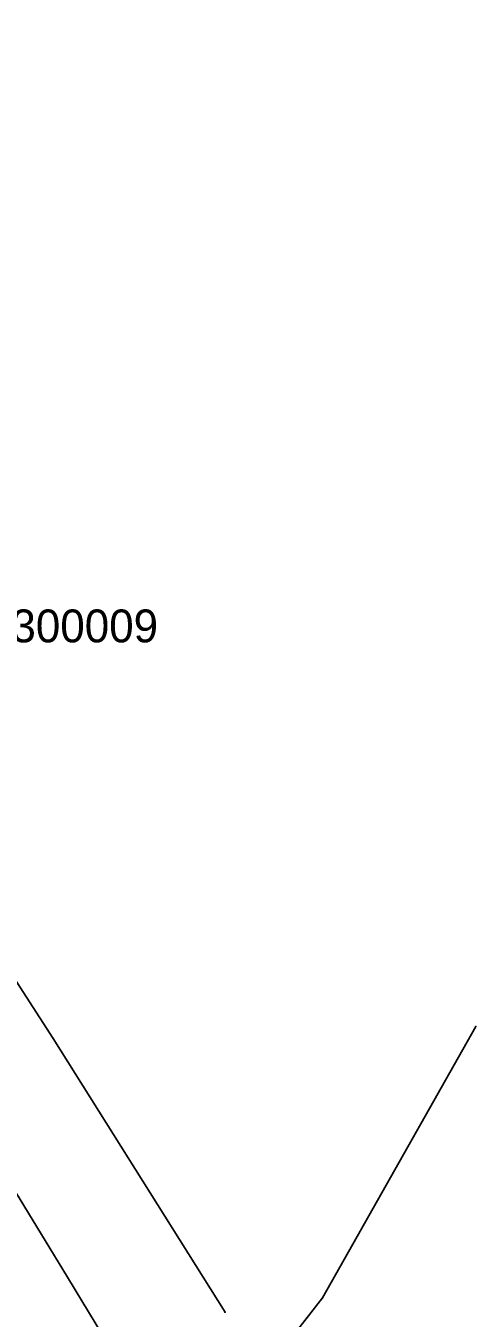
# Model space of a CAD drawing. Extents: x 954793 to 988390, y 1867850 to 1924428.
# Drawn here: x 956486.6 to 956555.1, y 1921992.4 to 1922188.9 of the extents above; entities that cross this region are included whole.
import ezdxf

# ---------------------------------------------------------------- set-up
doc = ezdxf.new("R2010")
doc.units = 0
for name, color, linetype in [('S_DITCHLINE', 7, 'Continuous'), ('S_FIBER_OPTIC_CABLE', 7, 'Continuous'), ('S_PRIMARY_CTL_ANNOT', 7, 'Continuous'), ('S_UTL_PT_SYM', 7, 'Continuous'), ('S_WATER_UTILITIES', 7, 'Continuous')]:
    doc.layers.add(name, color=color, linetype=linetype)

msp = doc.modelspace()

# ---------------------------------------------------------------- linework, layer by layer
at = {"layer": 'S_DITCHLINE'}
msp.add_lwpolyline([(956516.1, 1921951.11), (956517.66, 1921955.79), (956510.09, 1921970.29), (956501.51, 1921984.43), (956492.93, 1921998.57), (956484.34, 1922012.72), (956475.76, 1922026.86), (956467.45, 1922040.09), (956459.13, 1922053.31), (956450.82, 1922066.54), (956442.51, 1922079.77), (956431.93, 1922096.63), (956421.35, 1922113.49), (956410.77, 1922130.35), (956400.19, 1922147.21), (956391.23, 1922161.97), (956382.27, 1922176.73), (956373.31, 1922191.49), (956364.36, 1922206.26)], dxfattribs=at)
at = {"layer": 'S_FIBER_OPTIC_CABLE'}
for p, q in [((956490.77, 1922034.92), (956456.79, 1922087.47)), ((956516.92, 1921993.29), (956490.77, 1922034.92))]:
    msp.add_line(p, q, dxfattribs=at)
msp.add_lwpolyline([(956516.92, 1921993.29), (956490.77, 1922034.92), (956456.79, 1922087.47), (956420.19, 1922156.05), (956391.47, 1922222.49), (956366.48, 1922275.97)], dxfattribs=at)
msp.add_lwpolyline([(956516.92, 1921993.29), (956490.77, 1922034.92), (956456.79, 1922087.47), (956420.19, 1922156.05), (956391.47, 1922222.49), (956366.48, 1922275.97)], dxfattribs=at)
at = {"layer": 'S_UTL_PT_SYM'}
for points in [[(956555.06, 1922036.71), (956555.06, 1922036.76), (956555.06, 1922036.71), (956555.01, 1922036.71), (956555.06, 1922036.71), (956555.06, 1922036.66), (956555.06, 1922036.71), (956555.11, 1922036.71)], [(956490.77, 1922034.92), (956490.77, 1922034.97), (956490.77, 1922034.92), (956490.72, 1922034.92), (956490.77, 1922034.92), (956490.77, 1922034.87), (956490.77, 1922034.92), (956490.82, 1922034.92)], [(956531.74, 1921995.44), (956531.74, 1921995.49), (956531.74, 1921995.44), (956531.69, 1921995.44), (956531.74, 1921995.44), (956531.74, 1921995.39), (956531.74, 1921995.44), (956531.79, 1921995.44)], [(956516.92, 1921993.29), (956516.92, 1921993.34), (956516.92, 1921993.29), (956516.87, 1921993.29), (956516.92, 1921993.29), (956516.92, 1921993.24), (956516.92, 1921993.29), (956516.97, 1921993.29)]]:
    msp.add_lwpolyline(points, dxfattribs=at)
for points in [[(956555.06, 1922036.71), (956555.1, 1922036.68), (956555.06, 1922036.71), (956555.08, 1922036.75), (956555.06, 1922036.71), (956555.01, 1922036.73), (956555.06, 1922036.71), (956555.03, 1922036.66)], [(956555.06, 1922036.71), (956555.1, 1922036.68), (956555.06, 1922036.71), (956555.08, 1922036.75), (956555.06, 1922036.71), (956555.01, 1922036.73), (956555.06, 1922036.71), (956555.03, 1922036.66)], [(956490.77, 1922034.92), (956490.73, 1922034.89), (956490.77, 1922034.92), (956490.8, 1922034.88), (956490.77, 1922034.92), (956490.82, 1922034.95), (956490.77, 1922034.92), (956490.75, 1922034.96)], [(956490.77, 1922034.92), (956490.73, 1922034.89), (956490.77, 1922034.92), (956490.8, 1922034.88), (956490.77, 1922034.92), (956490.82, 1922034.95), (956490.77, 1922034.92), (956490.75, 1922034.96)], [(956531.74, 1921995.44), (956531.78, 1921995.41), (956531.74, 1921995.44), (956531.77, 1921995.48), (956531.74, 1921995.44), (956531.7, 1921995.47), (956531.74, 1921995.44), (956531.71, 1921995.4)], [(956531.74, 1921995.44), (956531.78, 1921995.41), (956531.74, 1921995.44), (956531.77, 1921995.48), (956531.74, 1921995.44), (956531.7, 1921995.47), (956531.74, 1921995.44), (956531.71, 1921995.4)], [(956516.92, 1921993.29), (956516.88, 1921993.26), (956516.92, 1921993.29), (956516.95, 1921993.25), (956516.92, 1921993.29), (956516.96, 1921993.31), (956516.92, 1921993.29), (956516.9, 1921993.33)], [(956516.92, 1921993.29), (956516.88, 1921993.26), (956516.92, 1921993.29), (956516.95, 1921993.25), (956516.92, 1921993.29), (956516.96, 1921993.31), (956516.92, 1921993.29), (956516.9, 1921993.33)]]:
    msp.add_lwpolyline(points, close=True, dxfattribs=at)
at = {"layer": 'S_WATER_UTILITIES'}
for p, q in [((956555.06, 1922036.71), (956531.74, 1921995.44)), ((956531.74, 1921995.44), (956519.04, 1921979.19))]:
    msp.add_line(p, q, dxfattribs=at)
msp.add_lwpolyline([(956555.06, 1922036.71), (956531.74, 1921995.44), (956519.04, 1921979.19), (956504.8, 1921968.32), (956453.81, 1921933.5)], dxfattribs=at)
msp.add_lwpolyline([(956555.06, 1922036.71), (956531.74, 1921995.44), (956519.04, 1921979.19), (956504.8, 1921968.32), (956453.81, 1921933.5)], dxfattribs=at)

# ---------------------------------------------------------------- texts
at = {"layer": 'S_PRIMARY_CTL_ANNOT'}
msp.add_text('PD:ARDOT GPS #300009', height=5, dxfattribs=at).set_placement((956428.32, 1922095.16))

doc.saveas('drawing.dxf')
